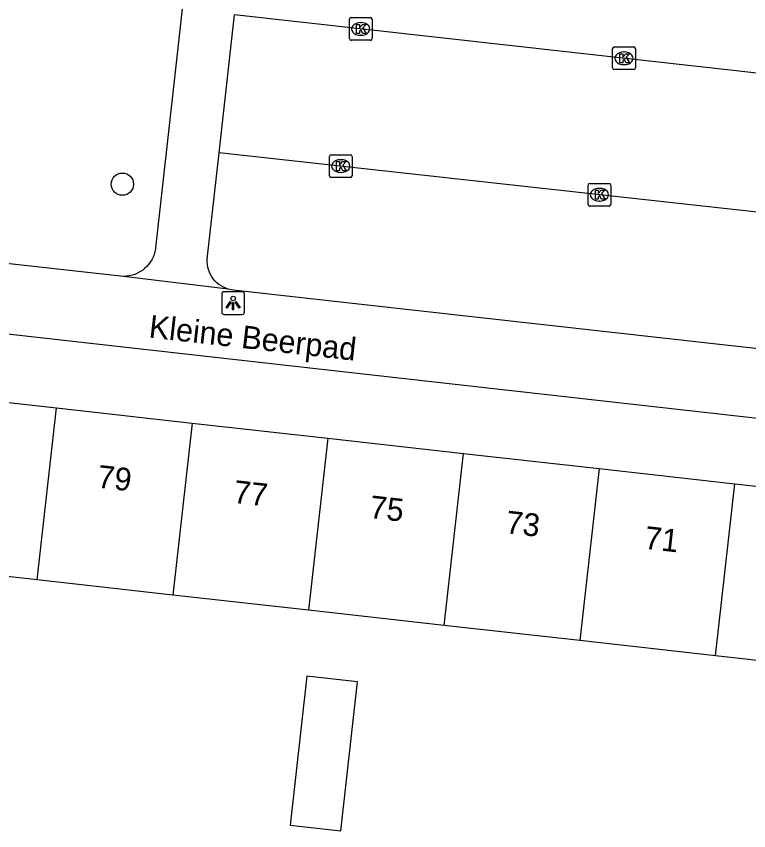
# Model space of a CAD drawing. Extents: x 161928 to 163055, y 386475 to 387428.
# Drawn here: x 162510.61 to 162542.8, y 387209.35 to 387245.16 of the extents above; entities that cross this region are included whole.
import ezdxf

# ---------------------------------------------------------------- set-up
doc = ezdxf.new("R2010")
doc.units = 0
for name, color, linetype in [('IMGEO_Boom', 7, 'Continuous'), ('IMGEO_Kolk', 7, 'Continuous'), ('IMGEO_Lichtpunt', 7, 'Continuous'), ('IMGEO_Openbare_ruimte_label', 7, 'Continuous'), ('IMGEO_Pand', 7, 'Continuous'), ('IMGEO_Pand_nummerreeks', 7, 'Continuous'), ('IMGEO_Rijbaan_lokaal_open', 7, 'Continuous'), ('IMGEO_Voetpad_open', 7, 'Continuous')]:
    doc.layers.add(name, color=color, linetype=linetype)

msp = doc.modelspace()

# ---------------------------------------------------------------- linework, layer by layer
at = {"layer": 'IMGEO_Boom'}
msp.add_circle((162515.276, 387237.78), 0.489, dxfattribs=at)
at = {"layer": 'IMGEO_Kolk'}
for p, q in [((162525.249, 387244.178), (162525.249, 387245.03)), ((162525.324, 387245.104), (162526.176, 387245.104)), ((162525.737, 387244.884), (162525.762, 387244.884)), ((162526.25, 387245.03), (162526.25, 387244.178)), ((162526.176, 387244.104), (162525.324, 387244.104)), ((162525.76, 387244.324), (162525.735, 387244.324)), ((162536.822, 387242.889), (162536.822, 387243.741)), ((162536.897, 387243.815), (162537.749, 387243.815)), ((162537.823, 387243.741), (162537.823, 387242.889)), ((162537.31, 387243.595), (162537.335, 387243.595)), ((162537.333, 387243.035), (162537.308, 387243.035)), ((162537.749, 387242.815), (162536.897, 387242.815)), ((162524.446, 387239.073), (162525.298, 387239.073)), ((162524.371, 387238.147), (162524.371, 387238.999)), ((162524.859, 387238.853), (162524.884, 387238.853)), ((162525.372, 387238.999), (162525.372, 387238.147)), ((162525.298, 387238.073), (162524.446, 387238.073)), ((162524.882, 387238.293), (162524.857, 387238.293)), ((162535.741, 387236.889), (162535.741, 387237.741)), ((162535.816, 387237.815), (162536.668, 387237.815)), ((162536.742, 387237.741), (162536.742, 387236.889)), ((162536.229, 387237.595), (162536.254, 387237.595)), ((162536.252, 387237.035), (162536.227, 387237.035)), ((162536.668, 387236.815), (162535.816, 387236.815))]:
    msp.add_line(p, q, dxfattribs=at)
for points in [[(162525.249, 387244.178), (162525.249, 387245.03)], [(162525.324, 387245.104), (162526.176, 387245.104)], [(162525.57, 387244.804), (162525.693, 387244.804), (162525.693, 387244.653), (162525.823, 387244.804), (162525.987, 387244.804), (162525.841, 387244.653), (162525.994, 387244.404), (162525.842, 387244.404), (162525.757, 387244.568), (162525.693, 387244.501), (162525.693, 387244.404), (162525.57, 387244.404), (162525.57, 387244.804)], [(162526.25, 387245.03), (162526.25, 387244.178)], [(162526.176, 387244.104), (162525.324, 387244.104)], [(162536.822, 387242.889), (162536.822, 387243.741)], [(162536.897, 387243.815), (162537.749, 387243.815)], [(162537.823, 387243.741), (162537.823, 387242.889)], [(162537.143, 387243.515), (162537.266, 387243.515), (162537.266, 387243.364), (162537.396, 387243.515), (162537.56, 387243.515), (162537.414, 387243.364), (162537.567, 387243.115), (162537.415, 387243.115), (162537.33, 387243.279), (162537.266, 387243.212), (162537.266, 387243.115), (162537.143, 387243.115), (162537.143, 387243.515)], [(162537.749, 387242.815), (162536.897, 387242.815)], [(162524.446, 387239.073), (162525.298, 387239.073)], [(162524.371, 387238.147), (162524.371, 387238.999)], [(162524.692, 387238.773), (162524.815, 387238.773), (162524.815, 387238.622), (162524.945, 387238.773), (162525.109, 387238.773), (162524.963, 387238.622), (162525.116, 387238.373), (162524.964, 387238.373), (162524.879, 387238.537), (162524.815, 387238.47), (162524.815, 387238.373), (162524.692, 387238.373), (162524.692, 387238.773)], [(162525.372, 387238.999), (162525.372, 387238.147)], [(162525.298, 387238.073), (162524.446, 387238.073)], [(162535.741, 387236.889), (162535.741, 387237.741)], [(162535.816, 387237.815), (162536.668, 387237.815)], [(162536.742, 387237.741), (162536.742, 387236.889)], [(162536.062, 387237.515), (162536.185, 387237.515), (162536.185, 387237.364), (162536.315, 387237.515), (162536.479, 387237.515), (162536.333, 387237.364), (162536.486, 387237.115), (162536.334, 387237.115), (162536.249, 387237.279), (162536.185, 387237.212), (162536.185, 387237.115), (162536.062, 387237.115), (162536.062, 387237.515)], [(162536.668, 387236.815), (162535.816, 387236.815)]]:
    msp.add_lwpolyline(points, dxfattribs=at)
for centre, start, end in [((162525.326, 387245.028), 91.552, 178.448), ((162525.326, 387245.028), 91.552, 178.448), ((162526.174, 387245.028), 1.552, 88.448), ((162526.174, 387245.028), 1.552, 88.448), ((162525.326, 387244.18), 181.552, 268.448), ((162525.326, 387244.18), 181.552, 268.448), ((162526.174, 387244.18), 271.552, 358.448), ((162526.174, 387244.18), 271.552, 358.448), ((162536.899, 387243.739), 91.552, 178.448), ((162536.899, 387243.739), 91.552, 178.448), ((162537.747, 387243.739), 1.552, 88.448), ((162537.747, 387243.739), 1.552, 88.448), ((162536.899, 387242.891), 181.552, 268.448), ((162536.899, 387242.891), 181.552, 268.448), ((162537.747, 387242.891), 271.552, 358.448), ((162537.747, 387242.891), 271.552, 358.448), ((162524.448, 387238.997), 91.552, 178.448), ((162524.448, 387238.997), 91.552, 178.448), ((162525.296, 387238.997), 1.552, 88.448), ((162525.296, 387238.997), 1.552, 88.448), ((162524.448, 387238.149), 181.552, 268.448), ((162524.448, 387238.149), 181.552, 268.448), ((162525.296, 387238.149), 271.552, 358.448), ((162525.296, 387238.149), 271.552, 358.448), ((162535.818, 387237.739), 91.552, 178.448), ((162535.818, 387237.739), 91.552, 178.448), ((162536.666, 387237.739), 1.552, 88.448), ((162536.666, 387237.739), 1.552, 88.448), ((162535.818, 387236.891), 181.552, 268.448), ((162535.818, 387236.891), 181.552, 268.448), ((162536.666, 387236.891), 271.552, 358.448), ((162536.666, 387236.891), 271.552, 358.448)]:
    msp.add_arc(centre, 0.0765, start, end, dxfattribs=at)
for centre, major_axis, ratio, start_param, end_param in [((162525.736, 387244.604), (-0.387, 0.002), 0.722429, 4.712389, 7.853982), ((162525.761, 387244.604), (-0.39, 0.002), 0.717154, 1.570796, 4.712389), ((162537.309, 387243.315), (-0.387, 0.002), 0.722429, 4.712389, 7.853982), ((162537.334, 387243.315), (-0.39, 0.002), 0.717154, 1.570796, 4.712389), ((162524.858, 387238.573), (-0.387, 0.002), 0.722429, 4.712389, 7.853982), ((162524.883, 387238.573), (-0.39, 0.002), 0.717154, 1.570796, 4.712389), ((162536.228, 387237.315), (-0.387, 0.002), 0.722429, 4.712389, 7.853982), ((162536.253, 387237.315), (-0.39, 0.002), 0.717154, 1.570796, 4.712389)]:
    msp.add_ellipse(centre, major_axis=major_axis, ratio=ratio, start_param=start_param, end_param=end_param, dxfattribs=at)
at = {"layer": 'IMGEO_Lichtpunt'}
for p, q in [((162520.544, 387233.052), (162519.736, 387233.052)), ((162520.544, 387233.052), (162519.736, 387233.052)), ((162519.642, 387232.957), (162519.642, 387232.15)), ((162519.642, 387232.957), (162519.642, 387232.15)), ((162520.638, 387232.15), (162520.638, 387232.957)), ((162520.638, 387232.15), (162520.638, 387232.957)), ((162519.736, 387232.056), (162520.544, 387232.056)), ((162519.736, 387232.056), (162520.544, 387232.056))]:
    msp.add_line(p, q, dxfattribs=at)
for points in [[(162520.016, 387232.621), (162520.055, 387232.593), (162519.867, 387232.331), (162519.829, 387232.358), (162520.016, 387232.621)], [(162520.228, 387232.593), (162520.266, 387232.62), (162520.453, 387232.358), (162520.414, 387232.33), (162520.228, 387232.593)], [(162520.118, 387232.573), (162520.165, 387232.573), (162520.165, 387232.251), (162520.118, 387232.251), (162520.118, 387232.573)]]:
    msp.add_lwpolyline(points, dxfattribs=at)
msp.add_circle((162520.141, 387232.755), 0.0994, dxfattribs=at)
for centre, start, end in [((162519.736, 387232.957), 90, 180), ((162519.736, 387232.957), 90, 180), ((162520.544, 387232.957), 0, 90), ((162520.544, 387232.957), 0, 90), ((162519.736, 387232.15), 180, 270), ((162519.736, 387232.15), 180, 270), ((162520.544, 387232.15), 270, 0), ((162520.544, 387232.15), 270, 360)]:
    msp.add_arc(centre, 0.0946, start, end, dxfattribs=at)
at = {"layer": 'IMGEO_Pand'}
for points in [[(162506.411, 387228.606), (162512.374, 387227.94)], [(162511.529, 387220.381), (162512.374, 387227.94)], [(162512.374, 387227.94), (162518.337, 387227.273)], [(162518.337, 387227.273), (162517.492, 387219.714)], [(162518.337, 387227.273), (162524.3, 387226.606)], [(162524.3, 387226.606), (162523.455, 387219.048)], [(162524.3, 387226.606), (162530.262, 387225.94)], [(162529.417, 387218.381), (162530.262, 387225.94)], [(162530.262, 387225.94), (162536.225, 387225.273)], [(162536.225, 387225.273), (162535.38, 387217.714)], [(162536.225, 387225.273), (162542.188, 387224.606)], [(162542.188, 387224.606), (162548.23, 387223.931), (162547.385, 387216.372), (162541.343, 387217.048)], [(162541.343, 387217.048), (162542.188, 387224.606)], [(162511.529, 387220.381), (162505.566, 387221.048)], [(162517.492, 387219.714), (162511.529, 387220.381)], [(162523.455, 387219.048), (162517.492, 387219.714)], [(162529.417, 387218.381), (162523.455, 387219.048)], [(162535.38, 387217.714), (162529.417, 387218.381)], [(162541.343, 387217.048), (162535.38, 387217.714)], [(162525.602, 387215.905), (162523.374, 387216.154), (162522.642, 387209.601), (162524.869, 387209.352), (162525.602, 387215.905)]]:
    msp.add_lwpolyline(points, dxfattribs=at)
at = {"layer": 'IMGEO_Rijbaan_lokaal_open'}
for points in [[(162519.529, 387239.164), (162519.884, 387242.328), (162520.208, 387245.22)], [(162549.853, 387241.917), (162520.208, 387245.22)], [(162549.146, 387235.889), (162519.529, 387239.164)]]:
    msp.add_lwpolyline(points, dxfattribs=at)
at = {"layer": 'IMGEO_Voetpad_open'}
for points in [[(162518.4, 387250), (162517.576, 387242.581), (162516.733, 387234.987), (162516.727, 387234.936), (162516.703, 387234.812), (162516.668, 387234.69), (162516.623, 387234.572), (162516.568, 387234.459), (162516.502, 387234.351), (162516.427, 387234.249), (162516.343, 387234.155), (162516.252, 387234.068), (162516.153, 387233.99), (162516.047, 387233.921), (162515.935, 387233.862), (162515.819, 387233.813), (162515.699, 387233.774), (162515.575, 387233.747), (162515.45, 387233.73), (162515.324, 387233.725)], [(162519.927, 387233.162), (162519.817, 387233.2), (162519.712, 387233.248), (162519.611, 387233.304), (162519.515, 387233.37), (162519.426, 387233.444), (162519.344, 387233.525), (162519.269, 387233.614), (162519.203, 387233.708), (162519.145, 387233.809), (162519.097, 387233.914), (162519.058, 387234.023), (162519.029, 387234.135), (162519.01, 387234.249), (162519.001, 387234.364), (162519.003, 387234.48), (162519.529, 387239.164)], [(162515.324, 387233.725), (162515.198, 387233.731), (162500.93, 387235.317)], [(162519.927, 387233.162), (162515.324, 387233.725)], [(162544.534, 387230.393), (162520.271, 387233.109), (162520.153, 387233.117), (162520.039, 387233.134), (162519.927, 387233.162)], [(162551.212, 387223.962), (162551.193, 387224.23), (162551.151, 387224.495), (162551.086, 387224.756), (162550.997, 387225.009), (162550.886, 387225.254), (162550.753, 387225.488), (162550.6, 387225.709), (162550.429, 387225.916), (162550.239, 387226.106), (162550.033, 387226.279), (162549.812, 387226.432), (162549.579, 387226.565), (162549.335, 387226.677), (162549.081, 387226.767), (162548.821, 387226.833), (162548.556, 387226.876), (162548.541, 387226.878), (162500.702, 387232.254)]]:
    msp.add_lwpolyline(points, dxfattribs=at)

# ---------------------------------------------------------------- texts
at = {"layer": 'IMGEO_Openbare_ruimte_label'}
msp.add_text('Kleine Beerpad', height=1, rotation=353.5713, dxfattribs=at).set_placement((162516.407, 387231.04))
at = {"layer": 'IMGEO_Pand_nummerreeks'}
for s, p in [('79', (162514.14, 387224.442)), ('77', (162520.122, 387223.773)), ('75', (162526.105, 387223.104)), ('73', (162532.088, 387222.435)), ('71', (162538.183, 387221.754))]:
    msp.add_text(s, height=1, rotation=353.6208, dxfattribs=at).set_placement(p)

doc.saveas('drawing.dxf')
